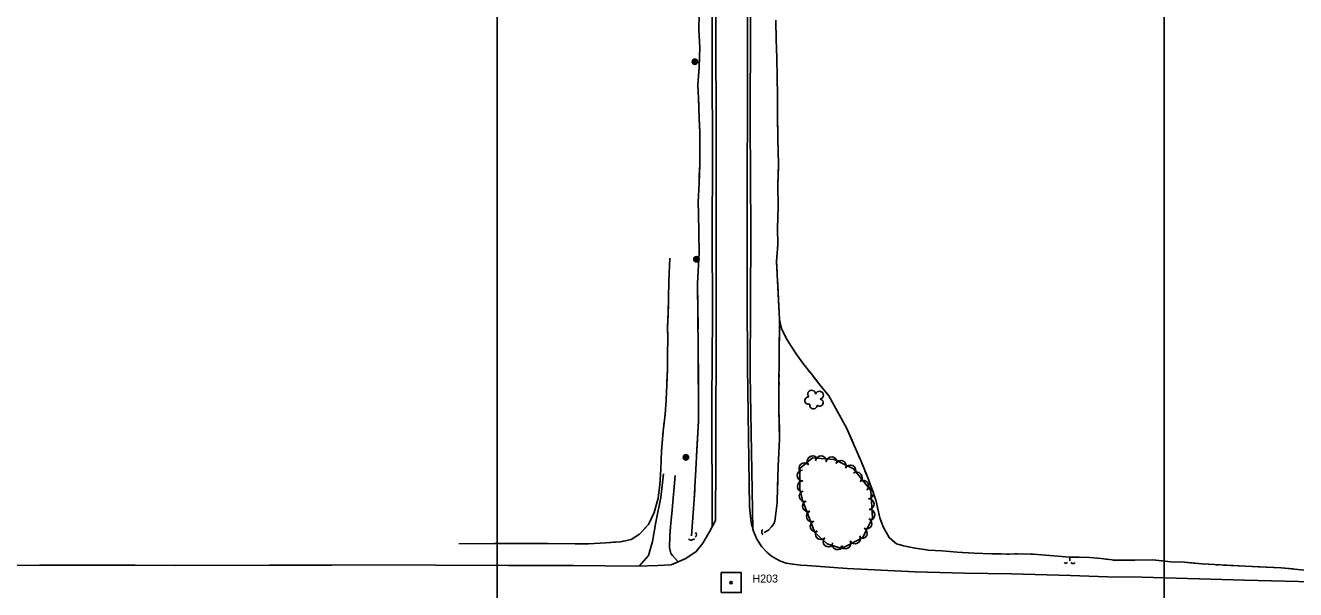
# Model space of a CAD drawing. Extents: x 353423 to 364002, y 127000 to 201942.
# Drawn here: x 362146 to 363099, y 137546 to 137970 of the extents above; entities that cross this region are included whole.
import ezdxf

# ---------------------------------------------------------------- set-up
doc = ezdxf.new("R2010")
doc.units = 0
for name, color, linetype in [('E_BMGRD', 7, 'Continuous'), ('E_DTM_SlopeBottom', 7, 'Continuous'), ('E_DTM_SlopeTop', 7, 'Continuous'), ('E_FEN_Generic', 7, 'Continuous'), ('E_LAND_BrushLine', 7, 'Continuous'), ('E_LAND_TreeLine', 7, 'Continuous'), ('E_MISCPROP', 7, 'Continuous'), ('E_STRUCT_WingWall', 7, 'Continuous')]:
    doc.layers.add(name, color=color, linetype=linetype)

msp = doc.modelspace()

# ---------------------------------------------------------------- linework, layer by layer
at = {"layer": 'E_BMGRD'}
msp.add_lwpolyline([(362667.86, 137544.27), (362667.86, 137559.27), (362682.86, 137559.27), (362682.86, 137544.27)], close=True, dxfattribs=at)
msp.add_circle((362675.29, 137551.72), 0.832, dxfattribs=at)
at = {"layer": 'E_DTM_SlopeBottom'}
for centre, radius, start, end in [((362645.53, 137586.42), 2.88, 219.95635, 326.19591), ((362647.21, 137587.68), 2.17, 304.58882, 50.82838), ((362700.61, 137589.73), 2.37, 132.04782, 238.28738), ((362926.16, 137567.67), 1.47, 220.41924, 326.6588), ((362931.66, 137568.03), 2.11, 216.01446, 322.25402)]:
    msp.add_arc(centre, radius, start, end, dxfattribs=at)
at = {"layer": 'E_DTM_SlopeTop'}
for points in [[(362662.93, 138512.3), (362662.48, 138424.04), (362662.15, 138341.67), (362661.75, 138270.05), (362661.45, 138204.13), (362661.13, 138143.09), (362661.17, 138085.51), (362661.1, 138022.04), (362661.13, 137945.61), (362661.29, 137867.03), (362661.13, 137816.01), (362661.38, 137751.85), (362660.89, 137687.28), (362661.16, 137593.54)], [(362663.97, 137643.29), (362664.11, 137754.98), (362664.06, 137830.23), (362664, 137896.71), (362663.93, 137959.41), (362663.88, 138084.73), (362663.92, 138170.21), (362664.18, 138248.79), (362664.57, 138315.99), (362664.88, 138393.51), (362665.6, 138456.99), (362666.01, 138512.23)], [(362689.21, 137608.44), (362687.48, 137713.34), (362687.41, 137767.2), (362687.44, 137839.32), (362687.49, 137923.69), (362687.61, 137994.17), (362687.54, 138072.18), (362687.77, 138157.67), (362687.62, 138237), (362688.16, 138310.8), (362688.34, 138370.38), (362688.71, 138438.08), (362689.32, 138506.98)], [(362692.2, 138507.2), (362691.45, 138417.33), (362690.98, 138340.06), (362690.14, 138247.71), (362690.44, 138149.4), (362689.97, 138068.4), (362689.8, 137970.72), (362689.7, 137897.03), (362690.13, 137814.86), (362689.59, 137707.65), (362691.66, 137591.74)], [(362119.32, 137564.48), (362156.67, 137564.7), (362191.21, 137564.75), (362228.49, 137564.74), (362258.97, 137564.46), (362329.31, 137564.66), (362376.02, 137564.8), (362399.16, 137565), (362508.73, 137564.64), (362557.17, 137564.44), (362604.61, 137564.08), (362620.48, 137564.58), (362630.27, 137564.95), (362641.47, 137569.68), (362649.15, 137575.01), (362654.14, 137581.23), (362659.44, 137590.27), (362663.69, 137598.35), (362663.97, 137643.29)], [(362689.21, 137608.44), (362690.45, 137596.8), (362692.02, 137590.21), (362694.59, 137584.21), (362698.28, 137578.64), (362702.16, 137574.42), (362705.59, 137571.61), (362709.2, 137569.4), (362712.43, 137567.67), (362716.67, 137566.39), (362721.54, 137565.49), (362727.62, 137564.69), (362732.31, 137564.46), (362762.43, 137562.35), (362813.24, 137559.83), (362850.21, 137558.87), (362885.41, 137558.26), (362929.87, 137557), (362957.53, 137556.12), (362983.6, 137555.84), (363060.27, 137553.46), (363120.93, 137552.04)]]:
    msp.add_lwpolyline(points, dxfattribs=at)
at = {"layer": 'E_FEN_Generic'}
msp.add_lwpolyline([(362738.16, 137589.32), (362747.21, 137580.67), (362758.35, 137577.25), (362774.07, 137585.49), (362781.32, 137600.38), (362779.96, 137620.71), (362767.15, 137636.96), (362752.54, 137643.94), (362736.37, 137645.29), (362726.76, 137637.2), (362726.93, 137621.6), (362729.18, 137612.8), (362738.16, 137589.32)], dxfattribs=at)
for centre, radius, start, end in [((362733.3, 137688.15), 2.78, 85.01767, 292.79066), ((362735.7, 137692.96), 2.97, 2.04678, 223.28066), ((362741.51, 137692.2), 2.97, 279.69759, 162.67086), ((362741.66, 137686.67), 2.61, 224.40283, 82.33544), ((362737.02, 137684.72), 2.78, 161.69468, 2.70573), ((362730.28, 137637.39), 4.05, 40.09424, 220.07892), ((362736.47, 137642.6), 4.05, 40.09424, 220.07892), ((362742.62, 137642.64), 4.05, 355.24373, 175.22841), ((362750.69, 137641.96), 4.05, 355.24373, 175.22841), ((362757.42, 137639.26), 4.05, 334.47158, 154.45625), ((362764.72, 137635.77), 4.05, 334.47158, 154.45625), ((362728.94, 137631.94), 4.05, 90.64291, 270.62759), ((362769.46, 137630.6), 4.05, 308.24979, 128.23447), ((362729.03, 137623.84), 4.05, 90.64291, 270.62759), ((362730.44, 137616.43), 4.05, 104.35472, 284.33939), ((362774.47, 137624.24), 4.05, 308.24979, 128.23447), ((362777.97, 137618.64), 4.05, 273.83614, 93.82082), ((362732.91, 137608.99), 4.05, 110.94437, 290.92905), ((362778.51, 137610.56), 4.05, 273.83614, 93.82082), ((362735.8, 137601.43), 4.05, 110.94437, 290.92905), ((362779.05, 137602.48), 4.05, 273.83614, 93.82082), ((362738.7, 137593.86), 4.05, 110.94437, 290.92905), ((362773.31, 137588.77), 4.05, 244.07529, 64.05996), ((362776.85, 137596.05), 4.05, 244.07529, 64.05996), ((362742.56, 137588.06), 4.05, 136.30241, 316.28709), ((362748.41, 137582.46), 4.05, 136.30241, 316.28709), ((362761.06, 137581.06), 4.05, 207.65868, 27.64336), ((362768.24, 137584.82), 4.05, 207.65868, 27.64336), ((362755.22, 137580.43), 4.05, 162.92047, 342.90515)]:
    msp.add_arc(centre, radius, start, end, dxfattribs=at)
at = {"layer": 'E_LAND_BrushLine'}
for centre, radius in [((362648.12, 137942.26), 2.02), ((362648.12, 137942.24), 1.52), ((362648.12, 137942.28), 1.01), ((362648.11, 137942.27), 0.502), ((362649.34, 137794.19), 2.02), ((362649.34, 137794.18), 1.52), ((362649.34, 137794.22), 1.01), ((362649.33, 137794.21), 0.502), ((362641.39, 137645.58), 2.02), ((362641.4, 137645.57), 1.52), ((362641.39, 137645.61), 1.01), ((362641.39, 137645.6), 0.502)]:
    msp.add_circle(centre, radius, dxfattribs=at)
at = {"layer": 'E_LAND_TreeLine'}
for p, q in [((362500, 136000), (362500, 139000)), ((363000, 136000), (363000, 139000))]:
    msp.add_line(p, q, dxfattribs=at)
at = {"layer": 'E_MISCPROP'}
for points in [[(362606.29, 137564.13), (362613.46, 137572.01), (362616.24, 137582.59), (362618.88, 137597.12), (362622.49, 137615.62), (362624.63, 137633.17)], [(362633.36, 137631.92), (362631.08, 137606.33), (362629.75, 137593.42), (362629.29, 137586.8), (362629.22, 137578.03), (362630.14, 137573.58), (362631.53, 137571.68), (362635.56, 137567.19)]]:
    msp.add_lwpolyline(points, dxfattribs=at)
at = {"layer": 'E_STRUCT_WingWall'}
for points in [[(362651.32, 137978.13), (362651.17, 137966.32), (362651.97, 137952.86), (362651.32, 137938.3), (362650.46, 137924.74), (362650.95, 137914.95), (362651.33, 137900.21), (362651.79, 137889.59), (362651.8, 137876.33), (362651.76, 137864.99), (362651.24, 137851.57), (362650.57, 137836.85), (362650.82, 137828.67), (362651.42, 137798.86), (362650.11, 137776.02)], [(362711.51, 137748.98), (362709.43, 137792.51), (362710.23, 137805.22), (362710.11, 137817.45), (362710.59, 137833.49), (362710.42, 137849.54), (362710.95, 137865.63), (362710.25, 137884.13), (362710.06, 137902.07), (362710.18, 137916.93), (362709.76, 137930.77), (362709.56, 137945.18), (362709.13, 137959.05), (362708.79, 137973.55)], [(362651.19, 137968.02), (362651.17, 137966.32), (362651.97, 137952.86), (362651.33, 137938.58)], [(362709, 137964.71), (362708.95, 137966.81)], [(362709.15, 137958.39), (362709.13, 137959.05), (362709.1, 137960.5)], [(362709.35, 137952.08), (362709.28, 137954.18)], [(362710.17, 137917.34), (362709.76, 137930.77), (362709.56, 137945.18), (362709.48, 137947.86)], [(362651.33, 137938.58), (362651.32, 137938.3), (362650.46, 137924.74), (362650.95, 137914.95), (362651.1, 137909.11)], [(362710.22, 137886.81), (362710.06, 137902.07), (362710.18, 137916.93), (362710.17, 137917.34)], [(362651.2, 137905.03), (362651.25, 137903)], [(362651.38, 137898.93), (362651.47, 137896.89)], [(362651.65, 137892.82), (362651.74, 137890.79)], [(362651.79, 137886.72), (362651.8, 137876.33), (362651.76, 137864.99), (362651.46, 137857.2)], [(362710.39, 137880.49), (362710.31, 137882.6)], [(362710.62, 137874.18), (362710.55, 137876.29)], [(362710.86, 137867.87), (362710.78, 137869.97)], [(362710.58, 137833.13), (362710.59, 137833.49), (362710.42, 137849.54), (362710.88, 137863.66)], [(362651.46, 137857.2), (362651.24, 137851.57), (362650.57, 137836.85), (362650.82, 137828.67), (362650.84, 137827.7)], [(362710.06, 137802.61), (362710.23, 137805.22), (362710.11, 137817.45), (362710.58, 137833.13)], [(362650.92, 137823.63), (362650.96, 137821.59)], [(362651.04, 137817.52), (362651.08, 137815.48)], [(362651.16, 137811.41), (362651.2, 137809.38)], [(362651.29, 137805.3), (362651.42, 137798.86), (362650.11, 137776.02)], [(362471.27, 137580.68), (362497.63, 137580.9), (362538.26, 137581.05), (362568.32, 137580.77), (362581.47, 137581.57), (362592.29, 137582.36), (362600.42, 137583.97), (362606.66, 137588.08), (362613.27, 137595.26), (362617.52, 137604.28), (362620.54, 137614.95), (362621.87, 137624.96), (362622.68, 137636.54), (362623.13, 137650.47), (362624.42, 137665.34), (362625.75, 137677.63), (362626.49, 137688.74), (362627.22, 137699.95), (362627.49, 137711.56), (362627.65, 137723.58), (362627.94, 137734.35), (362627.66, 137743.44), (362628.23, 137754.55), (362628.35, 137764.66), (362628.55, 137778.06), (362629.38, 137795.01)], [(362628.33, 137763.48), (362628.35, 137764.66), (362628.55, 137778.06), (362629.38, 137795.01)], [(362709.55, 137790), (362709.45, 137792.1)], [(362709.67, 137796.3), (362709.8, 137798.4)], [(362709.85, 137783.69), (362709.75, 137785.79)], [(362645.66, 137586.79), (362647.71, 137614.13), (362650.77, 137672.9), (362650.72, 137727.36), (362650.11, 137776.02)], [(362650.54, 137741.7), (362650.11, 137776.02)], [(362711.51, 137748.98), (362710.05, 137779.48)], [(362628.26, 137756.96), (362628.28, 137759.13)], [(362627.68, 137743.92), (362627.79, 137746.09)], [(362628.02, 137750.44), (362628.13, 137752.61)], [(362929.34, 137570.72), (362901.91, 137573.01), (362892.09, 137573.21), (362882.38, 137573.08), (362870.84, 137573.34), (362857.63, 137573.87), (362844.68, 137574.49), (362833.24, 137575.51), (362823.36, 137576.12), (362813.23, 137577.47), (362804.66, 137579.31), (362799.28, 137580.86), (362793.68, 137585.41), (362789.34, 137593.49), (362786.9, 137600.19), (362784.02, 137612.72), (362781.17, 137621.52), (362777.51, 137631), (362772.44, 137643.17), (362767.65, 137654.53), (362761.75, 137667.74), (362755.3, 137679.42), (362748.51, 137691.64), (362741.79, 137699.99), (362735.32, 137708.4), (362729.75, 137715.31), (362724.65, 137722.39), (362719.8, 137729.81), (362716.51, 137734.88), (362713.15, 137742.21), (362711.51, 137748.98), (362711.19, 137697.04), (362711.07, 137681.2), (362711.66, 137659.32), (362710.62, 137638.88), (362710.15, 137623.14), (362709.87, 137611.42), (362708.87, 137603.5), (362708.04, 137597.85), (362707.24, 137595.8), (362705.55, 137593.63), (362703.23, 137590.93), (362699.99, 137589.27)], [(362711.51, 137747.56), (362711.32, 137718.19)], [(362723.54, 137724.09), (362719.8, 137729.81), (362716.51, 137734.88), (362713.15, 137742.21), (362711.51, 137748.98), (362711.51, 137747.56)], [(362627.41, 137708.05), (362627.49, 137711.56), (362627.65, 137723.58), (362627.94, 137734.35), (362627.78, 137739.58)], [(362650.63, 137734.6), (362650.6, 137736.97)], [(362650.72, 137727.5), (362650.69, 137729.87)], [(362650.72, 137720.4), (362650.72, 137722.77)], [(362650.76, 137681.34), (362650.73, 137715.67)], [(362727.01, 137719.11), (362725.83, 137720.75)], [(362730.62, 137714.22), (362729.75, 137715.31), (362729.38, 137715.82)], [(362625.63, 137676.55), (362625.75, 137677.63), (362626.49, 137688.74), (362627.22, 137699.95), (362627.41, 137708.05)], [(362711.26, 137708.06), (362711.24, 137706.04)], [(362711.29, 137714.14), (362711.28, 137712.11)], [(362734.44, 137709.5), (362733.17, 137711.07)], [(362753.7, 137682.3), (362748.51, 137691.64), (362741.79, 137699.99), (362736.93, 137706.31)], [(362711.22, 137701.99), (362711.21, 137699.96)], [(362711.18, 137695.91), (362711.07, 137681.2), (362711.47, 137666.54)], [(362649.42, 137647.04), (362650.77, 137672.9), (362650.76, 137681.34)], [(362766.95, 137656.1), (362761.75, 137667.74), (362755.3, 137679.42), (362753.7, 137682.3)], [(362624.93, 137670.05), (362625.16, 137672.22)], [(362623.7, 137657.06), (362623.89, 137659.23)], [(362624.27, 137663.56), (362624.42, 137665.34), (362624.47, 137665.73)], [(362711.47, 137666.54), (362711.66, 137659.32), (362710.62, 137638.88), (362710.57, 137637.2)], [(362621.38, 137621.26), (362621.87, 137624.96), (362622.68, 137636.54), (362623.13, 137650.47), (362623.33, 137652.73)], [(362769.34, 137650.51), (362768.55, 137652.38)], [(362649.05, 137639.95), (362649.18, 137642.32)], [(362771.7, 137644.91), (362770.92, 137646.78)], [(362774.05, 137639.3), (362773.27, 137641.17)], [(362648.69, 137632.86), (362648.81, 137635.22)], [(362710.45, 137633.15), (362710.39, 137631.12)], [(362785.14, 137607.82), (362784.02, 137612.72), (362781.17, 137621.52), (362777.51, 137631), (362775.61, 137635.56)], [(362610.49, 137592.23), (362613.27, 137595.26), (362617.52, 137604.28), (362620.54, 137614.95), (362621.38, 137621.26)], [(362645.66, 137586.79), (362647.71, 137614.13), (362648.07, 137621.03)], [(362648.32, 137625.76), (362648.44, 137628.13)], [(362710.1, 137620.99), (362710.05, 137618.97)], [(362710.27, 137627.07), (362710.21, 137625.05)], [(362709.95, 137614.92), (362709.87, 137611.42), (362708.87, 137603.5), (362708.04, 137597.85), (362707.24, 137595.8), (362705.55, 137593.63), (362703.23, 137590.93), (362699.99, 137589.27)], [(362797.75, 137582.1), (362793.68, 137585.41), (362789.34, 137593.49), (362786.9, 137600.19), (362785.14, 137607.82)], [(362558.27, 137580.86), (362568.32, 137580.77), (362581.47, 137581.57), (362589.78, 137582.18)], [(362594.09, 137582.72), (362596.22, 137583.14)], [(362600.47, 137584), (362602.29, 137585.2)], [(362605.93, 137587.59), (362606.66, 137588.08), (362607.54, 137589.03)], [(362471.27, 137580.68), (362497.63, 137580.9), (362502.81, 137580.92)], [(362507.16, 137580.94), (362509.33, 137580.95)], [(362513.68, 137580.96), (362515.86, 137580.97)], [(362520.21, 137580.98), (362522.38, 137580.99)], [(362526.73, 137581.01), (362538.26, 137581.05), (362558.27, 137580.86)], [(362803.23, 137579.73), (362801.28, 137580.28)], [(362809.15, 137578.35), (362807.17, 137578.77)], [(362815.11, 137577.22), (362813.23, 137577.47), (362813.11, 137577.49)], [(362848.41, 137574.31), (362844.68, 137574.49), (362833.24, 137575.51), (362823.36, 137576.12), (362819.13, 137576.68)], [(362877.77, 137573.18), (362870.84, 137573.34), (362857.63, 137573.87), (362848.41, 137574.31)], [(362883.84, 137573.1), (362882.38, 137573.08), (362881.82, 137573.09)], [(362889.92, 137573.18), (362887.9, 137573.15)], [(362896, 137573.13), (362893.97, 137573.17)], [(362929.34, 137570.72), (362901.91, 137573.01), (362900.05, 137573.04)], [(363286.9, 137553.18), (363256.3, 137553.37), (363221.41, 137556.47), (363180.56, 137558.76), (363139.35, 137559.78), (363112.64, 137560.22), (363087.76, 137562.86), (363060.9, 137563.99), (363028.53, 137565.69), (363012.45, 137567.34), (363007.18, 137567.14), (362991.33, 137568.65), (362977.9, 137568.41), (362962.9, 137568.43), (362952.84, 137569.83), (362944.19, 137570.61), (362936.27, 137570.76), (362929.34, 137570.72), (362929.3, 137567.96)], [(362952.7, 137569.85), (362944.19, 137570.61), (362936.27, 137570.76), (362929.34, 137570.72), (362929.3, 137567.96)], [(362958.06, 137569.11), (362956.27, 137569.36)], [(362963.43, 137568.43), (362962.9, 137568.43), (362961.64, 137568.61)], [(362968.84, 137568.42), (362967.04, 137568.42)], [(362998.59, 137567.96), (362991.33, 137568.65), (362977.9, 137568.41), (362972.45, 137568.42)], [(363024.65, 137566.09), (363012.45, 137567.34), (363007.18, 137567.14), (362998.59, 137567.96)], [(363030.04, 137565.61), (363028.53, 137565.69), (363028.24, 137565.72)], [(363035.45, 137565.33), (363033.65, 137565.42)], [(363040.86, 137565.04), (363039.06, 137565.14)], [(363070.61, 137563.58), (363060.9, 137563.99), (363044.47, 137564.85)], [(363096.73, 137561.91), (363087.76, 137562.86), (363070.61, 137563.58)]]:
    msp.add_lwpolyline(points, dxfattribs=at)

# ---------------------------------------------------------------- texts
at = {"layer": 'E_BMGRD'}
msp.add_text('H203', height=6, dxfattribs=at).set_placement((362691.29, 137551.72))

doc.saveas('drawing.dxf')
